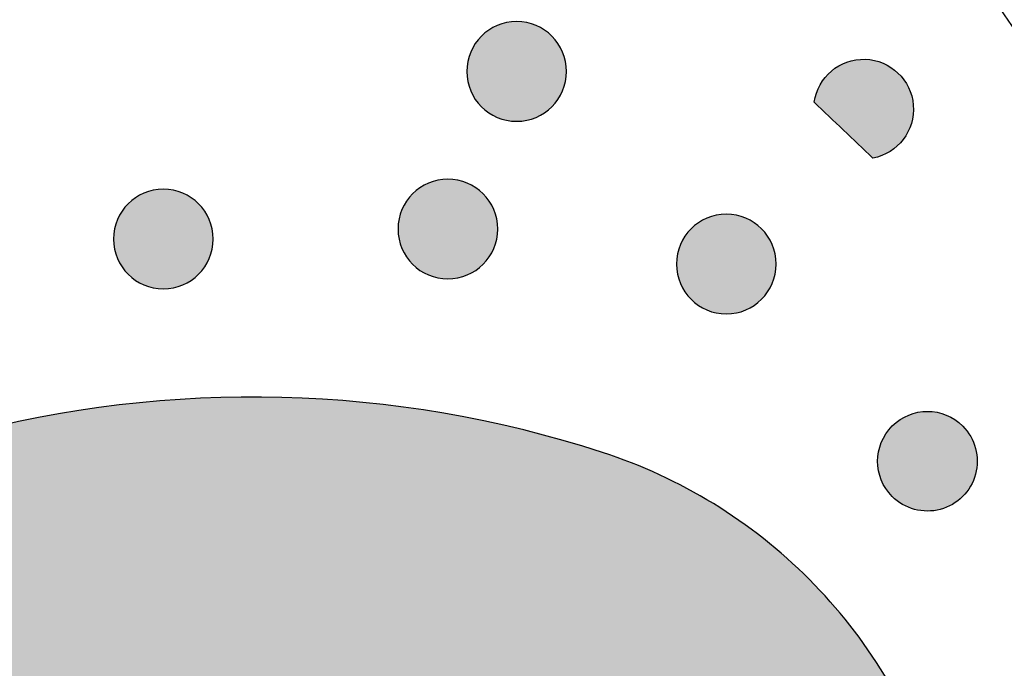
# Model space of a CAD drawing. Header units: millimetres. Extents: x -3873 to -97, y 912 to 4165.
# Tile 384 of 725: x -3082 to -3047, y 1728 to 1752. Entities that reach past the tile are written whole.
import ezdxf

# ---------------------------------------------------------------- set-up
doc = ezdxf.new("R2010")
doc.units = ezdxf.units.MM
doc.layers.add('pattern', color=7, linetype='Continuous', true_color=0x000000)

msp = doc.modelspace()

# ---------------------------------------------------------------- hatches: boundary and pattern name
at = {"layer": 'pattern'}
for points in [[(-3065.97, 1750.967), (-3065.942, 1750.995), (-3065.913, 1751.022), (-3065.883, 1751.049), (-3065.853, 1751.075), (-3065.821, 1751.101), (-3065.788, 1751.126), (-3065.755, 1751.15), (-3065.721, 1751.174), (-3065.686, 1751.198), (-3065.65, 1751.221), (-3065.614, 1751.242), (-3065.577, 1751.264), (-3065.538, 1751.284), (-3065.5, 1751.304), (-3065.46, 1751.323), (-3065.42, 1751.341), (-3065.379, 1751.358), (-3065.338, 1751.374), (-3065.296, 1751.389), (-3065.254, 1751.403), (-3065.211, 1751.416), (-3065.167, 1751.428), (-3065.123, 1751.439), (-3065.079, 1751.449), (-3065.034, 1751.457), (-3064.989, 1751.465), (-3064.944, 1751.471), (-3064.899, 1751.476), (-3064.853, 1751.481), (-3064.807, 1751.484), (-3064.761, 1751.485), (-3064.715, 1751.486), (-3064.669, 1751.485), (-3064.624, 1751.483), (-3064.578, 1751.48), (-3064.532, 1751.476), (-3064.487, 1751.471), (-3064.441, 1751.464), (-3064.396, 1751.457), (-3064.352, 1751.448), (-3064.308, 1751.438), (-3064.264, 1751.427), (-3064.22, 1751.415), (-3064.177, 1751.402), (-3064.135, 1751.388), (-3064.093, 1751.372), (-3064.051, 1751.356), (-3064.011, 1751.339), (-3063.971, 1751.321), (-3063.931, 1751.302), (-3063.893, 1751.283), (-3063.855, 1751.262), (-3063.817, 1751.241), (-3063.781, 1751.219), (-3063.745, 1751.196), (-3063.71, 1751.173), (-3063.676, 1751.148), (-3063.643, 1751.124), (-3063.61, 1751.098), (-3063.579, 1751.073), (-3063.548, 1751.046), (-3063.518, 1751.02), (-3063.489, 1750.992), (-3063.461, 1750.965), (-3063.434, 1750.937), (-3063.407, 1750.908), (-3063.38, 1750.878), (-3063.354, 1750.847), (-3063.328, 1750.815), (-3063.303, 1750.783), (-3063.278, 1750.75), (-3063.254, 1750.715), (-3063.231, 1750.681), (-3063.208, 1750.645), (-3063.186, 1750.608), (-3063.165, 1750.571), (-3063.144, 1750.533), (-3063.125, 1750.494), (-3063.106, 1750.455), (-3063.088, 1750.415), (-3063.071, 1750.374), (-3063.055, 1750.333), (-3063.04, 1750.291), (-3063.026, 1750.248), (-3063.013, 1750.205), (-3063.001, 1750.162), (-3062.99, 1750.118), (-3062.98, 1750.073), (-3062.971, 1750.029), (-3062.964, 1749.984), (-3062.957, 1749.939), (-3062.952, 1749.893), (-3062.948, 1749.847), (-3062.945, 1749.802), (-3062.943, 1749.756), (-3062.943, 1749.71), (-3062.943, 1749.664), (-3062.945, 1749.618), (-3062.948, 1749.572), (-3062.952, 1749.527), (-3062.958, 1749.481), (-3062.964, 1749.436), (-3062.972, 1749.391), (-3062.981, 1749.346), (-3062.991, 1749.302), (-3063.002, 1749.258), (-3063.014, 1749.215), (-3063.027, 1749.172), (-3063.041, 1749.129), (-3063.056, 1749.087), (-3063.072, 1749.046), (-3063.089, 1749.005), (-3063.107, 1748.965), (-3063.126, 1748.926), (-3063.146, 1748.887), (-3063.166, 1748.849), (-3063.188, 1748.812), (-3063.21, 1748.775), (-3063.233, 1748.74), (-3063.256, 1748.705), (-3063.28, 1748.671), (-3063.305, 1748.637), (-3063.33, 1748.605), (-3063.356, 1748.573), (-3063.382, 1748.543), (-3063.409, 1748.513), (-3063.436, 1748.484), (-3063.464, 1748.456), (-3063.492, 1748.428), (-3063.521, 1748.401), (-3063.551, 1748.374), (-3063.582, 1748.348), (-3063.613, 1748.322), (-3063.646, 1748.297), (-3063.679, 1748.273), (-3063.713, 1748.249), (-3063.748, 1748.225), (-3063.784, 1748.203), (-3063.82, 1748.181), (-3063.858, 1748.159), (-3063.896, 1748.139), (-3063.934, 1748.119), (-3063.974, 1748.1), (-3064.014, 1748.082), (-3064.055, 1748.065), (-3064.096, 1748.049), (-3064.138, 1748.034), (-3064.18, 1748.02), (-3064.223, 1748.007), (-3064.267, 1747.995), (-3064.311, 1747.984), (-3064.355, 1747.975), (-3064.4, 1747.966), (-3064.445, 1747.958), (-3064.49, 1747.952), (-3064.535, 1747.947), (-3064.581, 1747.942), (-3064.627, 1747.939), (-3064.673, 1747.938), (-3064.719, 1747.937), (-3064.765, 1747.938), (-3064.811, 1747.94), (-3064.856, 1747.943), (-3064.902, 1747.947), (-3064.947, 1747.952), (-3064.993, 1747.959), (-3065.038, 1747.966), (-3065.082, 1747.975), (-3065.127, 1747.985), (-3065.17, 1747.996), (-3065.214, 1748.008), (-3065.257, 1748.021), (-3065.299, 1748.035), (-3065.341, 1748.051), (-3065.383, 1748.067), (-3065.423, 1748.084), (-3065.463, 1748.102), (-3065.503, 1748.121), (-3065.541, 1748.14), (-3065.579, 1748.161), (-3065.617, 1748.182), (-3065.653, 1748.204), (-3065.689, 1748.227), (-3065.724, 1748.25), (-3065.758, 1748.275), (-3065.791, 1748.299), (-3065.824, 1748.325), (-3065.855, 1748.35), (-3065.886, 1748.377), (-3065.916, 1748.403), (-3065.945, 1748.431), (-3065.973, 1748.458), (-3066, 1748.486), (-3066.027, 1748.515), (-3066.054, 1748.545), (-3066.08, 1748.576), (-3066.106, 1748.608), (-3066.131, 1748.64), (-3066.156, 1748.673), (-3066.18, 1748.708), (-3066.203, 1748.742), (-3066.226, 1748.778), (-3066.248, 1748.815), (-3066.269, 1748.852), (-3066.29, 1748.89), (-3066.309, 1748.929), (-3066.328, 1748.968), (-3066.346, 1749.008), (-3066.363, 1749.049), (-3066.379, 1749.09), (-3066.394, 1749.132), (-3066.408, 1749.175), (-3066.421, 1749.218), (-3066.433, 1749.261), (-3066.444, 1749.305), (-3066.454, 1749.35), (-3066.463, 1749.394), (-3066.47, 1749.439), (-3066.477, 1749.484), (-3066.482, 1749.53), (-3066.486, 1749.576), (-3066.489, 1749.621), (-3066.491, 1749.667), (-3066.491, 1749.713), (-3066.491, 1749.759), (-3066.489, 1749.805), (-3066.486, 1749.851), (-3066.482, 1749.896), (-3066.476, 1749.942), (-3066.47, 1749.987), (-3066.462, 1750.032), (-3066.453, 1750.077), (-3066.443, 1750.121), (-3066.432, 1750.165), (-3066.42, 1750.208), (-3066.407, 1750.251), (-3066.393, 1750.294), (-3066.378, 1750.336), (-3066.362, 1750.377), (-3066.345, 1750.418), (-3066.327, 1750.458), (-3066.308, 1750.497), (-3066.288, 1750.536), (-3066.268, 1750.574), (-3066.246, 1750.611), (-3066.224, 1750.648), (-3066.201, 1750.683), (-3066.178, 1750.718), (-3066.154, 1750.752), (-3066.129, 1750.786), (-3066.104, 1750.818), (-3066.078, 1750.85), (-3066.052, 1750.88), (-3066.025, 1750.91), (-3065.998, 1750.939)], [(-3054.126, 1748.616), (-3054.117, 1748.674), (-3054.106, 1748.731), (-3054.093, 1748.789), (-3054.078, 1748.846), (-3054.061, 1748.904), (-3054.042, 1748.961), (-3054.021, 1749.018), (-3053.998, 1749.074), (-3053.972, 1749.13), (-3053.945, 1749.185), (-3053.916, 1749.24), (-3053.901, 1749.267), (-3053.885, 1749.293), (-3053.868, 1749.32), (-3053.851, 1749.346), (-3053.834, 1749.372), (-3053.816, 1749.397), (-3053.798, 1749.423), (-3053.779, 1749.448), (-3053.76, 1749.472), (-3053.741, 1749.497), (-3053.721, 1749.52), (-3053.7, 1749.544), (-3053.68, 1749.567), (-3053.658, 1749.59), (-3053.637, 1749.613), (-3053.615, 1749.635), (-3053.593, 1749.656), (-3053.57, 1749.678), (-3053.547, 1749.698), (-3053.524, 1749.719), (-3053.476, 1749.758), (-3053.427, 1749.796), (-3053.377, 1749.832), (-3053.327, 1749.865), (-3053.275, 1749.897), (-3053.223, 1749.927), (-3053.17, 1749.955), (-3053.116, 1749.981), (-3053.062, 1750.005), (-3053.008, 1750.027), (-3052.953, 1750.047), (-3052.898, 1750.065), (-3052.842, 1750.082), (-3052.785, 1750.097), (-3052.727, 1750.11), (-3052.668, 1750.121), (-3052.608, 1750.13), (-3052.548, 1750.137), (-3052.487, 1750.142), (-3052.426, 1750.146), (-3052.365, 1750.146), (-3052.303, 1750.145), (-3052.272, 1750.144), (-3052.241, 1750.142), (-3052.21, 1750.139), (-3052.179, 1750.136), (-3052.148, 1750.133), (-3052.117, 1750.129), (-3052.086, 1750.124), (-3052.056, 1750.119), (-3052.025, 1750.113), (-3051.994, 1750.107), (-3051.964, 1750.1), (-3051.934, 1750.092), (-3051.904, 1750.085), (-3051.874, 1750.076), (-3051.844, 1750.067), (-3051.814, 1750.058), (-3051.785, 1750.048), (-3051.755, 1750.037), (-3051.726, 1750.026), (-3051.698, 1750.015), (-3051.641, 1749.991), (-3051.585, 1749.964), (-3051.531, 1749.936), (-3051.477, 1749.907), (-3051.425, 1749.875), (-3051.375, 1749.842), (-3051.326, 1749.808), (-3051.278, 1749.772), (-3051.232, 1749.735), (-3051.188, 1749.697), (-3051.145, 1749.657), (-3051.104, 1749.617), (-3051.063, 1749.574), (-3051.024, 1749.53), (-3050.986, 1749.485), (-3050.949, 1749.437), (-3050.914, 1749.388), (-3050.88, 1749.338), (-3050.847, 1749.286), (-3050.817, 1749.233), (-3050.788, 1749.179), (-3050.761, 1749.123), (-3050.748, 1749.095), (-3050.735, 1749.067), (-3050.724, 1749.038), (-3050.712, 1749.009), (-3050.701, 1748.98), (-3050.691, 1748.951), (-3050.681, 1748.921), (-3050.672, 1748.891), (-3050.663, 1748.861), (-3050.654, 1748.831), (-3050.647, 1748.801), (-3050.639, 1748.771), (-3050.633, 1748.74), (-3050.626, 1748.71), (-3050.621, 1748.679), (-3050.616, 1748.649), (-3050.611, 1748.618), (-3050.607, 1748.587), (-3050.603, 1748.556), (-3050.601, 1748.525), (-3050.596, 1748.464), (-3050.594, 1748.402), (-3050.594, 1748.341), (-3050.596, 1748.28), (-3050.601, 1748.219), (-3050.607, 1748.159), (-3050.615, 1748.1), (-3050.625, 1748.041), (-3050.637, 1747.983), (-3050.651, 1747.927), (-3050.666, 1747.871), (-3050.684, 1747.815), (-3050.703, 1747.76), (-3050.724, 1747.705), (-3050.748, 1747.65), (-3050.773, 1747.596), (-3050.8, 1747.542), (-3050.829, 1747.489), (-3050.861, 1747.436), (-3050.894, 1747.385), (-3050.929, 1747.334), (-3050.966, 1747.285), (-3050.985, 1747.261), (-3051.005, 1747.237), (-3051.025, 1747.213), (-3051.046, 1747.189), (-3051.067, 1747.166), (-3051.088, 1747.144), (-3051.11, 1747.122), (-3051.132, 1747.1), (-3051.154, 1747.078), (-3051.177, 1747.057), (-3051.201, 1747.036), (-3051.224, 1747.016), (-3051.248, 1746.996), (-3051.273, 1746.977), (-3051.297, 1746.958), (-3051.322, 1746.939), (-3051.348, 1746.921), (-3051.373, 1746.903), (-3051.399, 1746.886), (-3051.425, 1746.869), (-3051.478, 1746.837), (-3051.532, 1746.807), (-3051.586, 1746.779), (-3051.642, 1746.754), (-3051.697, 1746.73), (-3051.754, 1746.708), (-3051.81, 1746.688), (-3051.867, 1746.67), (-3051.924, 1746.654), (-3051.981, 1746.641), (-3052.038, 1746.629)], [(-3068.418, 1745.363), (-3068.39, 1745.39), (-3068.361, 1745.418), (-3068.331, 1745.444), (-3068.3, 1745.47), (-3068.268, 1745.496), (-3068.236, 1745.521), (-3068.203, 1745.546), (-3068.169, 1745.57), (-3068.134, 1745.593), (-3068.098, 1745.616), (-3068.061, 1745.638), (-3068.024, 1745.659), (-3067.986, 1745.68), (-3067.947, 1745.699), (-3067.908, 1745.718), (-3067.868, 1745.736), (-3067.827, 1745.753), (-3067.786, 1745.769), (-3067.744, 1745.784), (-3067.701, 1745.798), (-3067.658, 1745.811), (-3067.615, 1745.823), (-3067.571, 1745.834), (-3067.526, 1745.844), (-3067.482, 1745.853), (-3067.437, 1745.86), (-3067.392, 1745.867), (-3067.346, 1745.872), (-3067.3, 1745.876), (-3067.255, 1745.879), (-3067.209, 1745.881), (-3067.163, 1745.881), (-3067.117, 1745.881), (-3067.071, 1745.879), (-3067.025, 1745.876), (-3066.98, 1745.872), (-3066.934, 1745.866), (-3066.889, 1745.86), (-3066.844, 1745.852), (-3066.799, 1745.843), (-3066.755, 1745.834), (-3066.711, 1745.823), (-3066.668, 1745.81), (-3066.625, 1745.797), (-3066.582, 1745.783), (-3066.54, 1745.768), (-3066.499, 1745.752), (-3066.458, 1745.735), (-3066.418, 1745.717), (-3066.379, 1745.698), (-3066.34, 1745.678), (-3066.302, 1745.658), (-3066.265, 1745.636), (-3066.228, 1745.614), (-3066.193, 1745.592), (-3066.158, 1745.568), (-3066.124, 1745.544), (-3066.09, 1745.519), (-3066.058, 1745.494), (-3066.026, 1745.468), (-3065.996, 1745.442), (-3065.966, 1745.415), (-3065.937, 1745.388), (-3065.909, 1745.361), (-3065.881, 1745.332), (-3065.854, 1745.303), (-3065.827, 1745.273), (-3065.801, 1745.243), (-3065.775, 1745.211), (-3065.75, 1745.179), (-3065.726, 1745.145), (-3065.702, 1745.111), (-3065.678, 1745.076), (-3065.656, 1745.04), (-3065.634, 1745.004), (-3065.612, 1744.967), (-3065.592, 1744.929), (-3065.572, 1744.89), (-3065.553, 1744.85), (-3065.535, 1744.81), (-3065.519, 1744.77), (-3065.502, 1744.728), (-3065.487, 1744.686), (-3065.473, 1744.644), (-3065.46, 1744.601), (-3065.448, 1744.557), (-3065.437, 1744.513), (-3065.428, 1744.469), (-3065.419, 1744.424), (-3065.411, 1744.379), (-3065.405, 1744.334), (-3065.4, 1744.289), (-3065.395, 1744.243), (-3065.393, 1744.197), (-3065.391, 1744.151), (-3065.39, 1744.105), (-3065.391, 1744.06), (-3065.393, 1744.014), (-3065.396, 1743.968), (-3065.4, 1743.922), (-3065.405, 1743.877), (-3065.412, 1743.832), (-3065.419, 1743.787), (-3065.428, 1743.742), (-3065.438, 1743.698), (-3065.449, 1743.654), (-3065.461, 1743.61), (-3065.474, 1743.567), (-3065.488, 1743.525), (-3065.504, 1743.483), (-3065.52, 1743.442), (-3065.537, 1743.401), (-3065.555, 1743.361), (-3065.574, 1743.321), (-3065.593, 1743.283), (-3065.614, 1743.245), (-3065.635, 1743.207), (-3065.657, 1743.171), (-3065.68, 1743.135), (-3065.704, 1743.1), (-3065.728, 1743.066), (-3065.752, 1743.033), (-3065.778, 1743.001), (-3065.803, 1742.969), (-3065.83, 1742.938), (-3065.856, 1742.908), (-3065.884, 1742.879), (-3065.911, 1742.851), (-3065.939, 1742.824), (-3065.968, 1742.797), (-3065.998, 1742.77), (-3066.029, 1742.744), (-3066.061, 1742.718), (-3066.093, 1742.693), (-3066.126, 1742.668), (-3066.161, 1742.644), (-3066.195, 1742.621), (-3066.231, 1742.598), (-3066.268, 1742.576), (-3066.305, 1742.555), (-3066.343, 1742.534), (-3066.382, 1742.515), (-3066.421, 1742.496), (-3066.461, 1742.478), (-3066.502, 1742.461), (-3066.543, 1742.445), (-3066.585, 1742.43), (-3066.628, 1742.416), (-3066.671, 1742.403), (-3066.714, 1742.391), (-3066.758, 1742.38), (-3066.803, 1742.37), (-3066.847, 1742.361), (-3066.892, 1742.354), (-3066.937, 1742.347), (-3066.983, 1742.342), (-3067.029, 1742.338), (-3067.074, 1742.335), (-3067.12, 1742.333), (-3067.166, 1742.333), (-3067.212, 1742.333), (-3067.258, 1742.335), (-3067.304, 1742.338), (-3067.349, 1742.342), (-3067.395, 1742.348), (-3067.44, 1742.354), (-3067.485, 1742.362), (-3067.53, 1742.371), (-3067.574, 1742.381), (-3067.618, 1742.392), (-3067.661, 1742.404), (-3067.704, 1742.417), (-3067.747, 1742.431), (-3067.789, 1742.446), (-3067.83, 1742.462), (-3067.871, 1742.479), (-3067.911, 1742.497), (-3067.95, 1742.516), (-3067.989, 1742.536), (-3068.027, 1742.557), (-3068.064, 1742.578), (-3068.101, 1742.6), (-3068.136, 1742.623), (-3068.171, 1742.646), (-3068.205, 1742.67), (-3068.239, 1742.695), (-3068.271, 1742.72), (-3068.303, 1742.746), (-3068.333, 1742.772), (-3068.363, 1742.799), (-3068.392, 1742.826), (-3068.42, 1742.854), (-3068.448, 1742.882), (-3068.475, 1742.911), (-3068.502, 1742.941), (-3068.528, 1742.972), (-3068.554, 1743.003), (-3068.579, 1743.036), (-3068.603, 1743.069), (-3068.627, 1743.103), (-3068.651, 1743.138), (-3068.674, 1743.174), (-3068.696, 1743.21), (-3068.717, 1743.248), (-3068.737, 1743.286), (-3068.757, 1743.324), (-3068.776, 1743.364), (-3068.794, 1743.404), (-3068.811, 1743.445), (-3068.827, 1743.486), (-3068.842, 1743.528), (-3068.856, 1743.571), (-3068.869, 1743.614), (-3068.881, 1743.657), (-3068.892, 1743.701), (-3068.902, 1743.745), (-3068.91, 1743.79), (-3068.918, 1743.835), (-3068.924, 1743.88), (-3068.93, 1743.926), (-3068.934, 1743.971), (-3068.937, 1744.017), (-3068.938, 1744.063), (-3068.939, 1744.109), (-3068.938, 1744.155), (-3068.936, 1744.201), (-3068.933, 1744.246), (-3068.929, 1744.292), (-3068.924, 1744.338), (-3068.917, 1744.383), (-3068.91, 1744.428), (-3068.901, 1744.472), (-3068.891, 1744.517), (-3068.88, 1744.561), (-3068.868, 1744.604), (-3068.855, 1744.647), (-3068.841, 1744.689), (-3068.825, 1744.731), (-3068.809, 1744.773), (-3068.792, 1744.813), (-3068.774, 1744.853), (-3068.755, 1744.893), (-3068.736, 1744.932), (-3068.715, 1744.97), (-3068.694, 1745.007), (-3068.672, 1745.043), (-3068.649, 1745.079), (-3068.626, 1745.114), (-3068.601, 1745.148), (-3068.577, 1745.181), (-3068.551, 1745.214), (-3068.526, 1745.245), (-3068.499, 1745.276), (-3068.473, 1745.306), (-3068.446, 1745.335)], [(-3078.544, 1745.007), (-3078.516, 1745.035), (-3078.487, 1745.062), (-3078.457, 1745.089), (-3078.426, 1745.115), (-3078.394, 1745.141), (-3078.362, 1745.166), (-3078.329, 1745.19), (-3078.294, 1745.214), (-3078.259, 1745.238), (-3078.224, 1745.26), (-3078.187, 1745.282), (-3078.15, 1745.304), (-3078.112, 1745.324), (-3078.073, 1745.344), (-3078.034, 1745.363), (-3077.994, 1745.381), (-3077.953, 1745.397), (-3077.911, 1745.414), (-3077.87, 1745.429), (-3077.827, 1745.443), (-3077.784, 1745.456), (-3077.741, 1745.468), (-3077.697, 1745.479), (-3077.652, 1745.488), (-3077.608, 1745.497), (-3077.563, 1745.505), (-3077.517, 1745.511), (-3077.472, 1745.516), (-3077.426, 1745.521), (-3077.381, 1745.523), (-3077.335, 1745.525), (-3077.289, 1745.526), (-3077.243, 1745.525), (-3077.197, 1745.523), (-3077.151, 1745.52), (-3077.105, 1745.516), (-3077.06, 1745.511), (-3077.015, 1745.504), (-3076.97, 1745.497), (-3076.925, 1745.488), (-3076.881, 1745.478), (-3076.837, 1745.467), (-3076.794, 1745.455), (-3076.751, 1745.442), (-3076.708, 1745.428), (-3076.666, 1745.412), (-3076.625, 1745.396), (-3076.584, 1745.379), (-3076.544, 1745.361), (-3076.505, 1745.342), (-3076.466, 1745.323), (-3076.428, 1745.302), (-3076.391, 1745.281), (-3076.354, 1745.259), (-3076.319, 1745.236), (-3076.284, 1745.212), (-3076.25, 1745.188), (-3076.216, 1745.164), (-3076.184, 1745.138), (-3076.152, 1745.113), (-3076.122, 1745.086), (-3076.092, 1745.06), (-3076.063, 1745.032), (-3076.035, 1745.005), (-3076.007, 1744.977), (-3075.98, 1744.948), (-3075.953, 1744.918), (-3075.927, 1744.887), (-3075.901, 1744.855), (-3075.876, 1744.823), (-3075.851, 1744.79), (-3075.827, 1744.755), (-3075.804, 1744.721), (-3075.781, 1744.685), (-3075.759, 1744.648), (-3075.738, 1744.611), (-3075.718, 1744.573), (-3075.698, 1744.534), (-3075.679, 1744.495), (-3075.661, 1744.455), (-3075.644, 1744.414), (-3075.628, 1744.373), (-3075.613, 1744.331), (-3075.599, 1744.288), (-3075.586, 1744.245), (-3075.574, 1744.202), (-3075.563, 1744.158), (-3075.553, 1744.113), (-3075.545, 1744.069), (-3075.537, 1744.024), (-3075.531, 1743.979), (-3075.525, 1743.933), (-3075.521, 1743.887), (-3075.518, 1743.842), (-3075.517, 1743.796), (-3075.516, 1743.75), (-3075.517, 1743.704), (-3075.519, 1743.658), (-3075.522, 1743.612), (-3075.526, 1743.567), (-3075.531, 1743.521), (-3075.538, 1743.476), (-3075.545, 1743.431), (-3075.554, 1743.386), (-3075.564, 1743.342), (-3075.575, 1743.298), (-3075.587, 1743.255), (-3075.6, 1743.212), (-3075.614, 1743.169), (-3075.63, 1743.127), (-3075.646, 1743.086), (-3075.663, 1743.045), (-3075.681, 1743.005), (-3075.7, 1742.966), (-3075.719, 1742.927), (-3075.74, 1742.889), (-3075.761, 1742.852), (-3075.783, 1742.815), (-3075.806, 1742.78), (-3075.829, 1742.745), (-3075.853, 1742.711), (-3075.878, 1742.677), (-3075.903, 1742.645), (-3075.929, 1742.613), (-3075.955, 1742.583), (-3075.982, 1742.553), (-3076.009, 1742.524), (-3076.037, 1742.496), (-3076.065, 1742.468), (-3076.094, 1742.441), (-3076.124, 1742.414), (-3076.155, 1742.388), (-3076.187, 1742.362), (-3076.219, 1742.337), (-3076.252, 1742.313), (-3076.286, 1742.289), (-3076.321, 1742.265), (-3076.357, 1742.242), (-3076.394, 1742.22), (-3076.431, 1742.199), (-3076.469, 1742.179), (-3076.508, 1742.159), (-3076.547, 1742.14), (-3076.587, 1742.122), (-3076.628, 1742.105), (-3076.669, 1742.089), (-3076.711, 1742.074), (-3076.754, 1742.06), (-3076.797, 1742.047), (-3076.84, 1742.035), (-3076.884, 1742.024), (-3076.928, 1742.014), (-3076.973, 1742.006), (-3077.018, 1741.998), (-3077.063, 1741.992), (-3077.109, 1741.986), (-3077.154, 1741.982), (-3077.2, 1741.979), (-3077.246, 1741.978), (-3077.292, 1741.977), (-3077.338, 1741.978), (-3077.384, 1741.98), (-3077.43, 1741.983), (-3077.475, 1741.987), (-3077.521, 1741.992), (-3077.566, 1741.999), (-3077.611, 1742.006), (-3077.656, 1742.015), (-3077.7, 1742.025), (-3077.744, 1742.036), (-3077.787, 1742.048), (-3077.83, 1742.061), (-3077.873, 1742.075), (-3077.915, 1742.091), (-3077.956, 1742.107), (-3077.997, 1742.124), (-3078.037, 1742.142), (-3078.076, 1742.161), (-3078.115, 1742.18), (-3078.153, 1742.201), (-3078.19, 1742.222), (-3078.227, 1742.244), (-3078.262, 1742.267), (-3078.297, 1742.29), (-3078.331, 1742.315), (-3078.365, 1742.339), (-3078.397, 1742.364), (-3078.429, 1742.39), (-3078.459, 1742.417), (-3078.489, 1742.443), (-3078.518, 1742.47), (-3078.546, 1742.498), (-3078.574, 1742.526), (-3078.601, 1742.555), (-3078.628, 1742.585), (-3078.654, 1742.616), (-3078.679, 1742.648), (-3078.705, 1742.68), (-3078.729, 1742.713), (-3078.753, 1742.747), (-3078.777, 1742.782), (-3078.799, 1742.818), (-3078.821, 1742.855), (-3078.843, 1742.892), (-3078.863, 1742.93), (-3078.883, 1742.969), (-3078.902, 1743.008), (-3078.919, 1743.048), (-3078.936, 1743.089), (-3078.952, 1743.13), (-3078.968, 1743.172), (-3078.982, 1743.215), (-3078.995, 1743.258), (-3079.007, 1743.301), (-3079.018, 1743.345), (-3079.027, 1743.39), (-3079.036, 1743.434), (-3079.044, 1743.479), (-3079.05, 1743.524), (-3079.055, 1743.57), (-3079.059, 1743.616), (-3079.062, 1743.661), (-3079.064, 1743.707), (-3079.065, 1743.753), (-3079.064, 1743.799), (-3079.062, 1743.845), (-3079.059, 1743.891), (-3079.055, 1743.936), (-3079.05, 1743.982), (-3079.043, 1744.027), (-3079.036, 1744.072), (-3079.027, 1744.117), (-3079.017, 1744.161), (-3079.006, 1744.205), (-3078.994, 1744.248), (-3078.981, 1744.291), (-3078.966, 1744.334), (-3078.951, 1744.376), (-3078.935, 1744.417), (-3078.918, 1744.458), (-3078.9, 1744.498), (-3078.881, 1744.537), (-3078.862, 1744.576), (-3078.841, 1744.614), (-3078.82, 1744.651), (-3078.798, 1744.688), (-3078.775, 1744.723), (-3078.751, 1744.758), (-3078.727, 1744.792), (-3078.703, 1744.826), (-3078.677, 1744.858), (-3078.652, 1744.89), (-3078.625, 1744.92), (-3078.599, 1744.95), (-3078.571, 1744.979)], [(-3058.509, 1744.117), (-3058.48, 1744.144), (-3058.451, 1744.171), (-3058.421, 1744.198), (-3058.391, 1744.224), (-3058.359, 1744.25), (-3058.327, 1744.275), (-3058.293, 1744.3), (-3058.259, 1744.324), (-3058.224, 1744.347), (-3058.188, 1744.37), (-3058.152, 1744.392), (-3058.115, 1744.413), (-3058.077, 1744.433), (-3058.038, 1744.453), (-3057.998, 1744.472), (-3057.958, 1744.49), (-3057.918, 1744.507), (-3057.876, 1744.523), (-3057.834, 1744.538), (-3057.792, 1744.552), (-3057.749, 1744.565), (-3057.705, 1744.577), (-3057.661, 1744.588), (-3057.617, 1744.598), (-3057.572, 1744.606), (-3057.527, 1744.614), (-3057.482, 1744.62), (-3057.437, 1744.626), (-3057.391, 1744.63), (-3057.345, 1744.633), (-3057.299, 1744.634), (-3057.253, 1744.635), (-3057.207, 1744.634), (-3057.162, 1744.633), (-3057.116, 1744.63), (-3057.07, 1744.625), (-3057.025, 1744.62), (-3056.979, 1744.613), (-3056.935, 1744.606), (-3056.89, 1744.597), (-3056.846, 1744.587), (-3056.802, 1744.576), (-3056.758, 1744.564), (-3056.715, 1744.551), (-3056.673, 1744.537), (-3056.631, 1744.522), (-3056.59, 1744.505), (-3056.549, 1744.488), (-3056.509, 1744.47), (-3056.469, 1744.452), (-3056.431, 1744.432), (-3056.393, 1744.411), (-3056.355, 1744.39), (-3056.319, 1744.368), (-3056.283, 1744.345), (-3056.248, 1744.322), (-3056.214, 1744.298), (-3056.181, 1744.273), (-3056.149, 1744.248), (-3056.117, 1744.222), (-3056.086, 1744.196), (-3056.056, 1744.169), (-3056.027, 1744.142), (-3055.999, 1744.114), (-3055.972, 1744.086), (-3055.945, 1744.057), (-3055.918, 1744.027), (-3055.892, 1743.996), (-3055.866, 1743.965), (-3055.841, 1743.932), (-3055.816, 1743.899), (-3055.792, 1743.865), (-3055.769, 1743.83), (-3055.746, 1743.794), (-3055.724, 1743.757), (-3055.703, 1743.72), (-3055.682, 1743.682), (-3055.663, 1743.643), (-3055.644, 1743.604), (-3055.626, 1743.564), (-3055.609, 1743.523), (-3055.593, 1743.482), (-3055.578, 1743.44), (-3055.564, 1743.397), (-3055.551, 1743.354), (-3055.539, 1743.311), (-3055.528, 1743.267), (-3055.518, 1743.223), (-3055.509, 1743.178), (-3055.502, 1743.133), (-3055.495, 1743.088), (-3055.49, 1743.042), (-3055.486, 1742.997), (-3055.483, 1742.951), (-3055.481, 1742.905), (-3055.481, 1742.859), (-3055.481, 1742.813), (-3055.483, 1742.767), (-3055.486, 1742.721), (-3055.49, 1742.676), (-3055.496, 1742.63), (-3055.502, 1742.585), (-3055.51, 1742.54), (-3055.519, 1742.495), (-3055.529, 1742.451), (-3055.54, 1742.407), (-3055.552, 1742.364), (-3055.565, 1742.321), (-3055.579, 1742.278), (-3055.594, 1742.237), (-3055.61, 1742.195), (-3055.627, 1742.154), (-3055.645, 1742.114), (-3055.664, 1742.075), (-3055.684, 1742.036), (-3055.705, 1741.998), (-3055.726, 1741.961), (-3055.748, 1741.925), (-3055.771, 1741.889), (-3055.794, 1741.854), (-3055.818, 1741.82), (-3055.843, 1741.787), (-3055.868, 1741.754), (-3055.894, 1741.723), (-3055.92, 1741.692), (-3055.947, 1741.662), (-3055.974, 1741.633), (-3056.002, 1741.605), (-3056.03, 1741.577), (-3056.059, 1741.55), (-3056.089, 1741.524), (-3056.12, 1741.497), (-3056.151, 1741.472), (-3056.184, 1741.446), (-3056.217, 1741.422), (-3056.251, 1741.398), (-3056.286, 1741.374), (-3056.322, 1741.352), (-3056.358, 1741.33), (-3056.396, 1741.308), (-3056.434, 1741.288), (-3056.472, 1741.268), (-3056.512, 1741.25), (-3056.552, 1741.232), (-3056.593, 1741.215), (-3056.634, 1741.199), (-3056.676, 1741.184), (-3056.718, 1741.17), (-3056.761, 1741.156), (-3056.805, 1741.144), (-3056.849, 1741.134), (-3056.893, 1741.124), (-3056.938, 1741.115), (-3056.983, 1741.107), (-3057.028, 1741.101), (-3057.074, 1741.096), (-3057.119, 1741.092), (-3057.165, 1741.089), (-3057.211, 1741.087), (-3057.257, 1741.086), (-3057.303, 1741.087), (-3057.349, 1741.089), (-3057.394, 1741.092), (-3057.44, 1741.096), (-3057.485, 1741.101), (-3057.531, 1741.108), (-3057.576, 1741.116), (-3057.62, 1741.124), (-3057.665, 1741.134), (-3057.708, 1741.145), (-3057.752, 1741.157), (-3057.795, 1741.171), (-3057.837, 1741.185), (-3057.879, 1741.2), (-3057.921, 1741.216), (-3057.961, 1741.233), (-3058.001, 1741.251), (-3058.041, 1741.27), (-3058.08, 1741.29), (-3058.118, 1741.31), (-3058.155, 1741.331), (-3058.191, 1741.353), (-3058.227, 1741.376), (-3058.262, 1741.4), (-3058.296, 1741.424), (-3058.329, 1741.448), (-3058.362, 1741.474), (-3058.393, 1741.5), (-3058.424, 1741.526), (-3058.454, 1741.553), (-3058.483, 1741.58), (-3058.511, 1741.607), (-3058.538, 1741.635), (-3058.566, 1741.665), (-3058.592, 1741.694), (-3058.618, 1741.725), (-3058.644, 1741.757), (-3058.669, 1741.789), (-3058.694, 1741.823), (-3058.718, 1741.857), (-3058.741, 1741.892), (-3058.764, 1741.927), (-3058.786, 1741.964), (-3058.807, 1742.001), (-3058.828, 1742.039), (-3058.847, 1742.078), (-3058.866, 1742.117), (-3058.884, 1742.158), (-3058.901, 1742.198), (-3058.917, 1742.24), (-3058.932, 1742.282), (-3058.946, 1742.324), (-3058.959, 1742.367), (-3058.971, 1742.411), (-3058.982, 1742.454), (-3058.992, 1742.499), (-3059.001, 1742.543), (-3059.008, 1742.588), (-3059.015, 1742.634), (-3059.02, 1742.679), (-3059.024, 1742.725), (-3059.027, 1742.771), (-3059.029, 1742.816), (-3059.029, 1742.862), (-3059.029, 1742.908), (-3059.027, 1742.954), (-3059.024, 1743), (-3059.02, 1743.046), (-3059.014, 1743.091), (-3059.008, 1743.136), (-3059, 1743.181), (-3058.991, 1743.226), (-3058.981, 1743.27), (-3058.97, 1743.314), (-3058.958, 1743.358), (-3058.945, 1743.401), (-3058.931, 1743.443), (-3058.916, 1743.485), (-3058.9, 1743.526), (-3058.883, 1743.567), (-3058.865, 1743.607), (-3058.846, 1743.646), (-3058.826, 1743.685), (-3058.806, 1743.723), (-3058.784, 1743.76), (-3058.762, 1743.797), (-3058.74, 1743.833), (-3058.716, 1743.867), (-3058.692, 1743.902), (-3058.667, 1743.935), (-3058.642, 1743.967), (-3058.616, 1743.999), (-3058.59, 1744.03), (-3058.563, 1744.059), (-3058.536, 1744.088)], [(-3094.687, 1720.174), (-3093.934, 1720.699), (-3093.166, 1721.207), (-3092.381, 1721.698), (-3091.581, 1722.172), (-3090.766, 1722.627), (-3089.937, 1723.063), (-3089.094, 1723.479), (-3088.239, 1723.875), (-3087.372, 1724.25), (-3086.493, 1724.604), (-3085.604, 1724.936), (-3084.706, 1725.245), (-3083.798, 1725.532), (-3082.882, 1725.795), (-3081.96, 1726.036), (-3081.031, 1726.252), (-3080.097, 1726.445), (-3079.159, 1726.613), (-3078.217, 1726.757), (-3077.273, 1726.877), (-3076.327, 1726.973), (-3075.381, 1727.044), (-3074.435, 1727.091), (-3073.49, 1727.114), (-3072.548, 1727.112), (-3071.609, 1727.087), (-3070.673, 1727.039), (-3069.743, 1726.967), (-3068.818, 1726.872), (-3067.899, 1726.755), (-3066.988, 1726.615), (-3066.085, 1726.454), (-3065.936, 1726.424), (-3065.787, 1726.391), (-3065.638, 1726.355), (-3065.49, 1726.317), (-3065.342, 1726.275), (-3065.194, 1726.231), (-3065.048, 1726.184), (-3064.901, 1726.134), (-3064.756, 1726.082), (-3064.611, 1726.027), (-3064.468, 1725.968), (-3064.325, 1725.908), (-3064.183, 1725.844), (-3064.043, 1725.778), (-3063.904, 1725.709), (-3063.766, 1725.637), (-3063.629, 1725.563), (-3063.494, 1725.486), (-3063.36, 1725.407), (-3063.228, 1725.326), (-3063.098, 1725.242), (-3062.969, 1725.155), (-3062.842, 1725.067), (-3062.717, 1724.976), (-3062.594, 1724.883), (-3062.473, 1724.787), (-3062.353, 1724.69), (-3062.236, 1724.591), (-3062.121, 1724.489), (-3062.008, 1724.386), (-3061.897, 1724.281), (-3061.789, 1724.175), (-3061.682, 1724.066), (-3061.578, 1723.955), (-3061.475, 1723.842), (-3061.374, 1723.726), (-3061.275, 1723.609), (-3061.178, 1723.49), (-3061.082, 1723.368), (-3060.99, 1723.245), (-3060.899, 1723.12), (-3060.81, 1722.993), (-3060.724, 1722.864), (-3060.641, 1722.733), (-3060.559, 1722.601), (-3060.48, 1722.467), (-3060.404, 1722.332), (-3060.33, 1722.195), (-3060.259, 1722.057), (-3060.19, 1721.918), (-3060.124, 1721.777), (-3060.061, 1721.635), (-3060, 1721.492), (-3059.942, 1721.349), (-3059.887, 1721.204), (-3059.835, 1721.058), (-3059.785, 1720.912), (-3059.739, 1720.765), (-3059.695, 1720.618), (-3059.654, 1720.47), (-3059.616, 1720.321), (-3059.58, 1720.172), (-3059.548, 1720.023), (-3059.518, 1719.874), (-3059.358, 1718.971), (-3059.221, 1718.059), (-3059.105, 1717.141), (-3059.012, 1716.216), (-3058.942, 1715.285), (-3058.895, 1714.349), (-3058.872, 1713.41), (-3058.872, 1712.468), (-3058.897, 1711.523), (-3058.946, 1710.577), (-3059.019, 1709.631), (-3059.116, 1708.685), (-3059.238, 1707.742), (-3059.384, 1706.8), (-3059.554, 1705.862), (-3059.748, 1704.928), (-3059.966, 1704), (-3060.208, 1703.078), (-3060.474, 1702.163), (-3060.762, 1701.256), (-3061.073, 1700.358), (-3061.407, 1699.469), (-3061.762, 1698.592), (-3062.139, 1697.725), (-3062.536, 1696.87), (-3062.954, 1696.029), (-3063.392, 1695.201), (-3063.848, 1694.387), (-3064.323, 1693.587), (-3064.816, 1692.804), (-3065.326, 1692.036), (-3065.852, 1691.284), (-3067.022, 1689.715), (-3068.246, 1688.186), (-3069.522, 1686.7), (-3070.848, 1685.26), (-3056.804, 1685.079), (-3056.177, 1686.01), (-3055.57, 1686.956), (-3054.982, 1687.916), (-3054.414, 1688.888), (-3053.865, 1689.874), (-3053.338, 1690.872), (-3052.831, 1691.881), (-3052.346, 1692.9), (-3051.882, 1693.93), (-3051.44, 1694.969), (-3051.02, 1696.016), (-3050.623, 1697.072), (-3050.249, 1698.135), (-3049.897, 1699.204), (-3049.569, 1700.279), (-3049.264, 1701.359), (-3049.082, 1702.053), (-3048.912, 1702.751), (-3048.754, 1703.455), (-3048.609, 1704.162), (-3048.476, 1704.874), (-3048.356, 1705.589), (-3048.248, 1706.307), (-3048.154, 1707.028), (-3048.072, 1707.752), (-3048.003, 1708.478), (-3047.948, 1709.205), (-3047.905, 1709.935), (-3047.876, 1710.665), (-3047.86, 1711.396), (-3047.857, 1712.127), (-3047.868, 1712.859), (-3047.892, 1713.59), (-3047.929, 1714.321), (-3047.98, 1715.05), (-3048.043, 1715.778), (-3048.12, 1716.505), (-3048.21, 1717.229), (-3048.313, 1717.951), (-3048.429, 1718.67), (-3048.557, 1719.386), (-3048.698, 1720.098), (-3048.852, 1720.807), (-3049.019, 1721.511), (-3049.197, 1722.211), (-3049.388, 1722.906), (-3049.59, 1723.596), (-3049.805, 1724.281), (-3049.978, 1724.792), (-3050.167, 1725.3), (-3050.372, 1725.804), (-3050.591, 1726.302), (-3050.826, 1726.794), (-3051.075, 1727.28), (-3051.339, 1727.759), (-3051.618, 1728.23), (-3051.91, 1728.692), (-3052.215, 1729.146), (-3052.533, 1729.589), (-3052.864, 1730.023), (-3053.207, 1730.446), (-3053.562, 1730.858), (-3053.928, 1731.258), (-3054.304, 1731.646), (-3054.691, 1732.022), (-3055.09, 1732.389), (-3055.501, 1732.744), (-3055.923, 1733.088), (-3056.356, 1733.42), (-3056.8, 1733.739), (-3057.252, 1734.045), (-3057.714, 1734.338), (-3058.185, 1734.617), (-3058.663, 1734.882), (-3059.148, 1735.133), (-3059.64, 1735.368), (-3060.138, 1735.589), (-3060.641, 1735.794), (-3061.149, 1735.984), (-3061.66, 1736.159), (-3062.344, 1736.374), (-3063.034, 1736.578), (-3063.729, 1736.77), (-3064.428, 1736.95), (-3065.132, 1737.118), (-3065.841, 1737.273), (-3066.553, 1737.415), (-3067.268, 1737.545), (-3067.987, 1737.663), (-3068.709, 1737.767), (-3069.433, 1737.858), (-3070.159, 1737.936), (-3070.887, 1738.001), (-3071.616, 1738.053), (-3072.347, 1738.092), (-3073.078, 1738.117), (-3073.809, 1738.129), (-3074.541, 1738.128), (-3075.272, 1738.113), (-3076.002, 1738.085), (-3076.732, 1738.044), (-3077.46, 1737.99), (-3078.185, 1737.923), (-3078.909, 1737.842), (-3079.631, 1737.749), (-3080.349, 1737.643), (-3081.064, 1737.524), (-3081.776, 1737.393), (-3082.484, 1737.249), (-3083.187, 1737.092), (-3083.887, 1736.924), (-3084.581, 1736.743), (-3085.661, 1736.44), (-3086.737, 1736.114), (-3087.807, 1735.764), (-3088.87, 1735.392), (-3089.927, 1734.997), (-3090.975, 1734.579), (-3092.015, 1734.139), (-3093.045, 1733.678), (-3094.066, 1733.194), (-3095.076, 1732.689), (-3096.074, 1732.164), (-3097.061, 1731.617), (-3098.035, 1731.051), (-3098.996, 1730.464), (-3099.943, 1729.859), (-3100.875, 1729.234), (-3100.721, 1715.19), (-3099.278, 1716.513), (-3097.79, 1717.786), (-3096.258, 1719.007)], [(-3051.35, 1734.594), (-3051.378, 1734.622), (-3051.405, 1734.651), (-3051.431, 1734.681), (-3051.458, 1734.711), (-3051.483, 1734.743), (-3051.508, 1734.775), (-3051.533, 1734.809), (-3051.557, 1734.843), (-3051.58, 1734.878), (-3051.603, 1734.913), (-3051.625, 1734.95), (-3051.646, 1734.987), (-3051.667, 1735.025), (-3051.686, 1735.064), (-3051.705, 1735.103), (-3051.723, 1735.143), (-3051.74, 1735.184), (-3051.756, 1735.225), (-3051.771, 1735.267), (-3051.785, 1735.31), (-3051.798, 1735.353), (-3051.81, 1735.396), (-3051.821, 1735.44), (-3051.831, 1735.484), (-3051.84, 1735.529), (-3051.847, 1735.574), (-3051.854, 1735.619), (-3051.859, 1735.665), (-3051.863, 1735.71), (-3051.866, 1735.756), (-3051.868, 1735.802), (-3051.868, 1735.848), (-3051.867, 1735.893), (-3051.866, 1735.939), (-3051.863, 1735.985), (-3051.858, 1736.031), (-3051.853, 1736.076), (-3051.847, 1736.121), (-3051.839, 1736.166), (-3051.83, 1736.211), (-3051.82, 1736.255), (-3051.809, 1736.299), (-3051.797, 1736.342), (-3051.784, 1736.385), (-3051.77, 1736.428), (-3051.755, 1736.47), (-3051.739, 1736.511), (-3051.722, 1736.552), (-3051.704, 1736.592), (-3051.685, 1736.631), (-3051.665, 1736.67), (-3051.645, 1736.708), (-3051.623, 1736.745), (-3051.601, 1736.781), (-3051.579, 1736.817), (-3051.555, 1736.852), (-3051.531, 1736.886), (-3051.506, 1736.919), (-3051.481, 1736.952), (-3051.455, 1736.983), (-3051.429, 1737.014), (-3051.402, 1737.044), (-3051.375, 1737.073), (-3051.348, 1737.101), (-3051.32, 1737.128), (-3051.291, 1737.155), (-3051.261, 1737.182), (-3051.23, 1737.208), (-3051.198, 1737.234), (-3051.166, 1737.259), (-3051.133, 1737.284), (-3051.098, 1737.308), (-3051.064, 1737.331), (-3051.028, 1737.354), (-3050.991, 1737.376), (-3050.954, 1737.397), (-3050.916, 1737.417), (-3050.877, 1737.437), (-3050.838, 1737.456), (-3050.798, 1737.474), (-3050.757, 1737.491), (-3050.716, 1737.507), (-3050.674, 1737.522), (-3050.631, 1737.536), (-3050.589, 1737.549), (-3050.545, 1737.561), (-3050.501, 1737.572), (-3050.457, 1737.581), (-3050.412, 1737.59), (-3050.367, 1737.598), (-3050.322, 1737.604), (-3050.277, 1737.609), (-3050.231, 1737.614), (-3050.185, 1737.616), (-3050.14, 1737.618), (-3050.094, 1737.619), (-3050.048, 1737.618), (-3050.002, 1737.616), (-3049.956, 1737.613), (-3049.911, 1737.609), (-3049.865, 1737.604), (-3049.82, 1737.597), (-3049.775, 1737.59), (-3049.73, 1737.581), (-3049.686, 1737.571), (-3049.642, 1737.56), (-3049.599, 1737.548), (-3049.556, 1737.535), (-3049.513, 1737.521), (-3049.472, 1737.505), (-3049.43, 1737.489), (-3049.39, 1737.472), (-3049.35, 1737.454), (-3049.31, 1737.435), (-3049.272, 1737.416), (-3049.234, 1737.395), (-3049.196, 1737.374), (-3049.16, 1737.352), (-3049.124, 1737.329), (-3049.089, 1737.306), (-3049.055, 1737.282), (-3049.022, 1737.257), (-3048.99, 1737.232), (-3048.958, 1737.206), (-3048.927, 1737.18), (-3048.898, 1737.153), (-3048.869, 1737.126), (-3048.841, 1737.098), (-3048.813, 1737.07), (-3048.786, 1737.041), (-3048.759, 1737.011), (-3048.733, 1736.98), (-3048.707, 1736.949), (-3048.682, 1736.916), (-3048.658, 1736.883), (-3048.634, 1736.849), (-3048.61, 1736.814), (-3048.588, 1736.778), (-3048.566, 1736.742), (-3048.544, 1736.705), (-3048.524, 1736.667), (-3048.504, 1736.628), (-3048.486, 1736.589), (-3048.468, 1736.549), (-3048.451, 1736.508), (-3048.435, 1736.466), (-3048.42, 1736.425), (-3048.405, 1736.382), (-3048.392, 1736.339), (-3048.38, 1736.296), (-3048.37, 1736.252), (-3048.36, 1736.208), (-3048.351, 1736.163), (-3048.343, 1736.118), (-3048.337, 1736.073), (-3048.332, 1736.027), (-3048.328, 1735.982), (-3048.325, 1735.936), (-3048.323, 1735.89), (-3048.322, 1735.844), (-3048.323, 1735.798), (-3048.325, 1735.753), (-3048.328, 1735.707), (-3048.332, 1735.661), (-3048.337, 1735.616), (-3048.344, 1735.571), (-3048.352, 1735.526), (-3048.36, 1735.481), (-3048.37, 1735.437), (-3048.381, 1735.393), (-3048.393, 1735.349), (-3048.407, 1735.307), (-3048.421, 1735.264), (-3048.436, 1735.222), (-3048.452, 1735.181), (-3048.469, 1735.14), (-3048.487, 1735.1), (-3048.506, 1735.061), (-3048.525, 1735.022), (-3048.546, 1734.984), (-3048.567, 1734.947), (-3048.589, 1734.911), (-3048.612, 1734.875), (-3048.636, 1734.84), (-3048.66, 1734.806), (-3048.684, 1734.773), (-3048.709, 1734.74), (-3048.735, 1734.709), (-3048.761, 1734.678), (-3048.788, 1734.648), (-3048.815, 1734.619), (-3048.843, 1734.591), (-3048.871, 1734.564), (-3048.9, 1734.537), (-3048.93, 1734.51), (-3048.961, 1734.484), (-3048.992, 1734.458), (-3049.025, 1734.433), (-3049.058, 1734.408), (-3049.092, 1734.384), (-3049.127, 1734.361), (-3049.163, 1734.338), (-3049.199, 1734.316), (-3049.237, 1734.295), (-3049.275, 1734.275), (-3049.313, 1734.255), (-3049.353, 1734.236), (-3049.393, 1734.218), (-3049.433, 1734.201), (-3049.475, 1734.185), (-3049.517, 1734.17), (-3049.559, 1734.156), (-3049.602, 1734.143), (-3049.646, 1734.131), (-3049.689, 1734.12), (-3049.734, 1734.11), (-3049.778, 1734.102), (-3049.823, 1734.094), (-3049.868, 1734.088), (-3049.914, 1734.082), (-3049.96, 1734.078), (-3050.005, 1734.075), (-3050.051, 1734.074), (-3050.097, 1734.073), (-3050.143, 1734.074), (-3050.189, 1734.076), (-3050.234, 1734.079), (-3050.28, 1734.083), (-3050.326, 1734.088), (-3050.371, 1734.095), (-3050.416, 1734.102), (-3050.46, 1734.111), (-3050.504, 1734.121), (-3050.548, 1734.132), (-3050.592, 1734.144), (-3050.635, 1734.157), (-3050.677, 1734.171), (-3050.719, 1734.186), (-3050.76, 1734.203), (-3050.801, 1734.22), (-3050.841, 1734.238), (-3050.88, 1734.256), (-3050.919, 1734.276), (-3050.957, 1734.297), (-3050.994, 1734.318), (-3051.031, 1734.34), (-3051.066, 1734.363), (-3051.101, 1734.386), (-3051.135, 1734.41), (-3051.169, 1734.435), (-3051.201, 1734.46), (-3051.232, 1734.486), (-3051.263, 1734.512), (-3051.293, 1734.539), (-3051.322, 1734.566)]]:
    msp.add_hatch(color=256, dxfattribs=at).paths.add_polyline_path(points, flags=0)

# ---------------------------------------------------------------- linework, layer by layer
at = {"layer": 'pattern', "extrusion": (0, 0, -1)}
for centre in [(3064.717, 1749.712), (3067.165, 1744.107), (3077.29, 1743.751), (3057.255, 1742.861)]:
    msp.add_circle(centre, 1.774, dxfattribs=at)
at = {"layer": 'pattern'}
for centre, radius, start, end in [((-3005.173, 1780.682), 51.175, 208.5809, 224.9454), ((-3328.841, 1457.862), 400.008, 46.21179, 46.62467), ((-3074.105, 1697.864), 40.266, 71.9966, 105.0801), ((-3067.363, 1718.612), 18.45, 44.9454, 71.9966), ((-3067.363, 1718.612), 18.45, 17.8942, 44.9454)]:
    msp.add_arc(centre, radius, start, end, dxfattribs=at)
at = {"layer": 'pattern', "extrusion": (0, 0, -1)}
for centre, radius, start, end in [((3052.368, 1748.372), 1.774, 7.9026, 259.261), ((3050.095, 1735.846), 1.773, 315.0546, 135.0546), ((3050.095, 1735.846), 1.773, 135.0546, 315.0546)]:
    msp.add_arc(centre, radius, start, end, dxfattribs=at)

doc.saveas('drawing.dxf')
